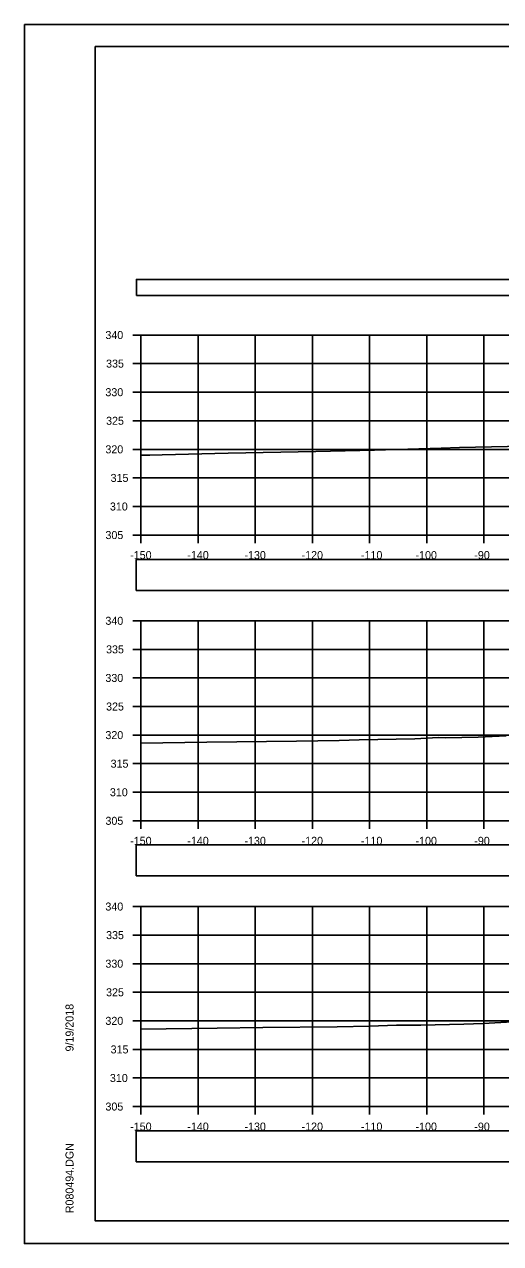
# Model space of a CAD drawing. Extents: x 1376273 to 1384221, y 378927 to 384592.
# Drawn here: x 1381187.9 to 1381271.3, y 380751.8 to 380965.2 of the extents above; entities that cross this region are included whole.
import ezdxf

# ---------------------------------------------------------------- set-up
doc = ezdxf.new("R2010")
doc.units = 0
for name, color, linetype in [('R_Axis', 7, 'Continuous'), ('R_Axis Annot', 7, 'Continuous'), ('R_Border', 7, 'Continuous'), ('R_Exist Surface', 7, 'Continuous'), ('R_Grid', 7, 'Continuous'), ('R_No Plot', 7, 'Continuous')]:
    doc.layers.add(name, color=color, linetype=linetype)

msp = doc.modelspace()

# ---------------------------------------------------------------- linework, layer by layer
at = {"layer": 'R_Axis'}
for p, q in [((1381206.95, 380910.83), (1381208.35, 380910.83)), ((1381208.35, 380875.83), (1381208.35, 380910.83)), ((1381206.95, 380905.83), (1381208.35, 380905.83)), ((1381206.95, 380900.83), (1381208.35, 380900.83)), ((1381206.95, 380895.83), (1381208.35, 380895.83)), ((1381206.95, 380890.83), (1381208.35, 380890.83)), ((1381206.95, 380885.83), (1381208.35, 380885.83)), ((1381206.95, 380880.83), (1381208.35, 380880.83)), ((1381206.95, 380875.83), (1381208.35, 380875.83)), ((1381208.35, 380875.83), (1381508.35, 380875.83)), ((1381208.35, 380874.43), (1381208.35, 380875.83)), ((1381218.35, 380874.43), (1381218.35, 380875.83)), ((1381228.35, 380874.43), (1381228.35, 380875.83)), ((1381238.35, 380874.43), (1381238.35, 380875.83)), ((1381248.35, 380874.43), (1381248.35, 380875.83)), ((1381258.35, 380874.43), (1381258.35, 380875.83)), ((1381268.35, 380874.43), (1381268.35, 380875.83)), ((1381206.95, 380860.83), (1381208.35, 380860.83)), ((1381208.35, 380825.83), (1381208.35, 380860.83)), ((1381206.95, 380855.83), (1381208.35, 380855.83)), ((1381206.95, 380850.83), (1381208.35, 380850.83)), ((1381206.95, 380845.83), (1381208.35, 380845.83)), ((1381206.95, 380840.83), (1381208.35, 380840.83)), ((1381206.95, 380835.83), (1381208.35, 380835.83)), ((1381206.95, 380830.83), (1381208.35, 380830.83)), ((1381206.95, 380825.83), (1381208.35, 380825.83)), ((1381208.35, 380825.83), (1381508.35, 380825.83)), ((1381208.35, 380824.43), (1381208.35, 380825.83)), ((1381218.35, 380824.43), (1381218.35, 380825.83)), ((1381228.35, 380824.43), (1381228.35, 380825.83)), ((1381238.35, 380824.43), (1381238.35, 380825.83)), ((1381248.35, 380824.43), (1381248.35, 380825.83)), ((1381258.35, 380824.43), (1381258.35, 380825.83)), ((1381268.35, 380824.43), (1381268.35, 380825.83)), ((1381206.95, 380810.83), (1381208.35, 380810.83)), ((1381208.35, 380775.83), (1381208.35, 380810.83)), ((1381206.95, 380805.83), (1381208.35, 380805.83)), ((1381206.95, 380800.83), (1381208.35, 380800.83)), ((1381206.95, 380795.83), (1381208.35, 380795.83)), ((1381206.95, 380790.83), (1381208.35, 380790.83)), ((1381206.95, 380785.83), (1381208.35, 380785.83)), ((1381206.95, 380780.83), (1381208.35, 380780.83)), ((1381206.95, 380775.83), (1381208.35, 380775.83)), ((1381208.35, 380775.83), (1381508.35, 380775.83)), ((1381208.35, 380774.43), (1381208.35, 380775.83)), ((1381218.35, 380774.43), (1381218.35, 380775.83)), ((1381228.35, 380774.43), (1381228.35, 380775.83)), ((1381238.35, 380774.43), (1381238.35, 380775.83)), ((1381248.35, 380774.43), (1381248.35, 380775.83)), ((1381258.35, 380774.43), (1381258.35, 380775.83)), ((1381268.35, 380774.43), (1381268.35, 380775.83))]:
    msp.add_line(p, q, dxfattribs=at)
at = {"layer": 'R_Axis Annot'}
for points in [[(1381207.54, 380917.75), (1381509.34, 380917.75), (1381509.34, 380920.57), (1381207.54, 380920.57)], [(1381207.5, 380866.14), (1381509.19, 380866.14), (1381509.19, 380871.55), (1381207.5, 380871.55)], [(1381207.5, 380816.19), (1381509.19, 380816.19), (1381509.19, 380821.6), (1381207.5, 380821.6)], [(1381207.5, 380766.17), (1381509.19, 380766.17), (1381509.19, 380771.58), (1381207.5, 380771.58)]]:
    msp.add_lwpolyline(points, close=True, dxfattribs=at)
at = {"layer": 'R_Border'}
for p, q in [((1381200.35, 380961.29), (1381516.53, 380961.29)), ((1381200.35, 380755.83), (1381200.35, 380961.29)), ((1381200.35, 380755.83), (1381200.35, 380755.83)), ((1381516.53, 380755.83), (1381200.35, 380755.83))]:
    msp.add_line(p, q, dxfattribs=at)
at = {"layer": 'R_Exist Surface'}
for points in [[(1381208.35, 380889.81), (1381209.92, 380889.81), (1381212.07, 380889.85), (1381223.63, 380890.18), (1381238.98, 380890.46), (1381249.2, 380890.68), (1381260.89, 380891.06), (1381264.07, 380891.16), (1381275.32, 380891.37)], [(1381208.35, 380839.42), (1381219.85, 380839.58), (1381235.59, 380839.78), (1381243.02, 380839.89), (1381246.53, 380839.99), (1381256.3, 380840.18), (1381260.43, 380840.38), (1381261.63, 380840.33), (1381267.35, 380840.48), (1381272.29, 380840.69)], [(1381208.35, 380789.39), (1381221.66, 380789.57), (1381229.67, 380789.67), (1381242.69, 380789.79), (1381248.37, 380789.89), (1381253.06, 380790.09), (1381257.31, 380790.05), (1381264.87, 380790.25), (1381268.21, 380790.39), (1381275.4, 380790.76)]]:
    msp.add_lwpolyline(points, dxfattribs=at)
at = {"layer": 'R_Grid'}
for p, q in [((1381208.35, 380910.83), (1381508.35, 380910.83)), ((1381208.35, 380875.83), (1381208.35, 380910.83)), ((1381218.35, 380875.83), (1381218.35, 380910.83)), ((1381228.35, 380875.83), (1381228.35, 380910.83)), ((1381238.35, 380875.83), (1381238.35, 380910.83)), ((1381248.35, 380875.83), (1381248.35, 380910.83)), ((1381258.35, 380875.83), (1381258.35, 380910.83)), ((1381268.35, 380875.83), (1381268.35, 380910.83)), ((1381208.35, 380905.83), (1381508.35, 380905.83)), ((1381208.35, 380900.83), (1381508.35, 380900.83)), ((1381208.35, 380895.83), (1381508.35, 380895.83)), ((1381208.35, 380890.83), (1381508.35, 380890.83)), ((1381208.35, 380885.83), (1381508.35, 380885.83)), ((1381208.35, 380880.83), (1381508.35, 380880.83)), ((1381208.35, 380875.83), (1381508.35, 380875.83)), ((1381208.35, 380860.83), (1381508.35, 380860.83)), ((1381208.35, 380825.83), (1381208.35, 380860.83)), ((1381218.35, 380825.83), (1381218.35, 380860.83)), ((1381228.35, 380825.83), (1381228.35, 380860.83)), ((1381238.35, 380825.83), (1381238.35, 380860.83)), ((1381248.35, 380825.83), (1381248.35, 380860.83)), ((1381258.35, 380825.83), (1381258.35, 380860.83)), ((1381268.35, 380825.83), (1381268.35, 380860.83)), ((1381208.35, 380855.83), (1381508.35, 380855.83)), ((1381208.35, 380850.83), (1381508.35, 380850.83)), ((1381208.35, 380845.83), (1381508.35, 380845.83)), ((1381208.35, 380840.83), (1381508.35, 380840.83)), ((1381208.35, 380835.83), (1381508.35, 380835.83)), ((1381208.35, 380830.83), (1381508.35, 380830.83)), ((1381208.35, 380825.83), (1381508.35, 380825.83)), ((1381208.35, 380810.83), (1381508.35, 380810.83)), ((1381208.35, 380775.83), (1381208.35, 380810.83)), ((1381218.35, 380775.83), (1381218.35, 380810.83)), ((1381228.35, 380775.83), (1381228.35, 380810.83)), ((1381238.35, 380775.83), (1381238.35, 380810.83)), ((1381248.35, 380775.83), (1381248.35, 380810.83)), ((1381258.35, 380775.83), (1381258.35, 380810.83)), ((1381268.35, 380775.83), (1381268.35, 380810.83)), ((1381208.35, 380805.83), (1381508.35, 380805.83)), ((1381208.35, 380800.83), (1381508.35, 380800.83)), ((1381208.35, 380795.83), (1381508.35, 380795.83)), ((1381208.35, 380790.83), (1381508.35, 380790.83)), ((1381208.35, 380785.83), (1381508.35, 380785.83)), ((1381208.35, 380780.83), (1381508.35, 380780.83)), ((1381208.35, 380775.83), (1381508.35, 380775.83))]:
    msp.add_line(p, q, dxfattribs=at)
at = {"layer": 'R_No Plot'}
for p, q in [((1381187.95, 380965.19), (1381521.28, 380965.19)), ((1381187.95, 380751.85), (1381521.28, 380751.85))]:
    msp.add_line(p, q, dxfattribs=at)
for points in [[(1381187.94, 380965.19), (1381521.28, 380965.19), (1381521.28, 380751.85), (1381187.94, 380751.85)], [(1381434.27, 380961.29), (1381434.27, 380951.41), (1381470, 380951.41), (1381470, 380948.49), (1381493.2, 380948.49), (1381493.2, 380924.16), (1381516.53, 380924.16), (1381516.53, 380755.83), (1381200.35, 380755.83), (1381200.35, 380961.29)]]:
    msp.add_lwpolyline(points, close=True, dxfattribs=at)

# ---------------------------------------------------------------- texts
at = {"layer": 'R_Axis Annot'}
for s, p in [('340', (1381202.12, 380910.13)), ('335', (1381202.24, 380905.13)), ('330', (1381202.12, 380900.13)), ('325', (1381202.24, 380895.13)), ('320', (1381202.12, 380890.13)), ('315', (1381203.03, 380885.13)), ('310', (1381202.91, 380880.13)), ('305', (1381202.13, 380875.13)), ('-150', (1381206.46, 380871.63)), ('-140', (1381216.46, 380871.63)), ('-130', (1381226.46, 380871.63)), ('-120', (1381236.46, 380871.63)), ('-110', (1381246.85, 380871.63)), ('-100', (1381256.4, 380871.63)), ('-90', (1381266.69, 380871.63)), ('340', (1381202.12, 380860.13)), ('335', (1381202.24, 380855.13)), ('330', (1381202.12, 380850.13)), ('325', (1381202.24, 380845.13)), ('320', (1381202.12, 380840.13)), ('315', (1381203.03, 380835.13)), ('310', (1381202.91, 380830.13)), ('305', (1381202.13, 380825.13)), ('-150', (1381206.46, 380821.63)), ('-140', (1381216.46, 380821.63)), ('-130', (1381226.46, 380821.63)), ('-120', (1381236.46, 380821.63)), ('-110', (1381246.85, 380821.63)), ('-100', (1381256.4, 380821.63)), ('-90', (1381266.69, 380821.63)), ('340', (1381202.12, 380810.13)), ('335', (1381202.24, 380805.13)), ('330', (1381202.12, 380800.13)), ('325', (1381202.24, 380795.13)), ('320', (1381202.12, 380790.13)), ('315', (1381203.03, 380785.13)), ('310', (1381202.91, 380780.13)), ('305', (1381202.13, 380775.13)), ('-150', (1381206.46, 380771.63)), ('-140', (1381216.46, 380771.63)), ('-130', (1381226.46, 380771.63)), ('-120', (1381236.46, 380771.63)), ('-110', (1381246.85, 380771.63)), ('-100', (1381256.4, 380771.63)), ('-90', (1381266.69, 380771.63))]:
    msp.add_text(s, height=1.4, dxfattribs=at).set_placement(p)
at = {"layer": 'R_Border'}
for s, p in [('9/19/2018', (1381196.54, 380785.47)), ('R080494.DGN', (1381196.54, 380757.16))]:
    msp.add_text(s, height=1.4, rotation=90, dxfattribs=at).set_placement(p)

doc.saveas('drawing.dxf')
